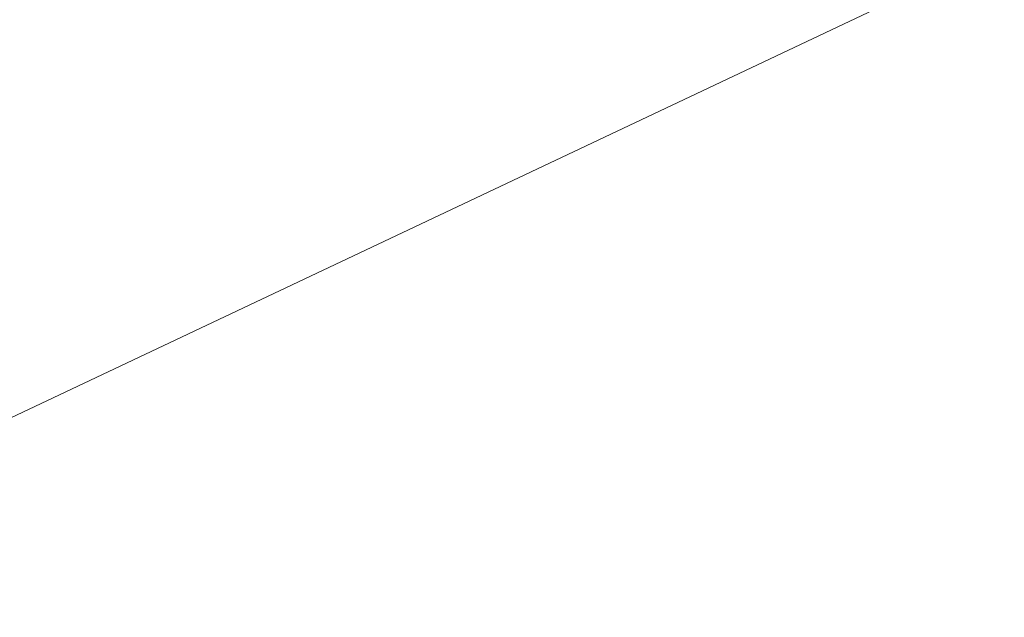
# Model space of a CAD drawing. Header units: metres. Extents: x 163628 to 167676, y 402708 to 405373.
# Tile 869 of 1056: x 166443.51 to 166445.9, y 404389.76 to 404391.22. Entities that reach past the tile are written whole.
import ezdxf

# ---------------------------------------------------------------- set-up
doc = ezdxf.new("R2010")
doc.units = ezdxf.units.M
doc.layers.add('X-CA190022.004-UO-BGT_Ondergrond$0$GE_479_BTDGroenvoorziening_grasenkruida_GEM', color=253, linetype='Continuous', lineweight=9)
doc.layers.add('X-CA190022.004-UO-BGT_Ondergrond$0$GE_541_OWTOever_slootkant_Vlak_GEM', color=253, linetype='Continuous', lineweight=9)

msp = doc.modelspace()

# ---------------------------------------------------------------- linework, layer by layer
at = {"layer": 'X-CA190022.004-UO-BGT_Ondergrond$0$GE_479_BTDGroenvoorziening_grasenkruida_GEM', "flags": 128}
msp.add_lwpolyline([(166336.177, 404338.347), (166362.282, 404350.81), (166382.869, 404360.584), (166402.268, 404370.292), (166431.523, 404384.588), (166454.942, 404395.665), (166474.552, 404405.1), (166493.316, 404414.196), (166508.664, 404421.261), (166516.137, 404424.067), (166517.818, 404424.526), (166518.436, 404424.629), (166518.914, 404424.318), (166519.302, 404423.699), (166519.584, 404423.052), (166519.805, 404422.274), (166519.854, 404421.567), (166519.784, 404420.961), (166519.601, 404420.495), (166518.805, 404419.445), (166245.53, 404287.59)], dxfattribs=at)
at = {"layer": 'X-CA190022.004-UO-BGT_Ondergrond$0$GE_541_OWTOever_slootkant_Vlak_GEM', "flags": 128}
msp.add_lwpolyline([(166336.177, 404338.347), (166362.282, 404350.81), (166382.869, 404360.584), (166402.268, 404370.292), (166431.523, 404384.588), (166454.942, 404395.665), (166474.552, 404405.1), (166493.316, 404414.196), (166508.664, 404421.261), (166516.137, 404424.067), (166517.818, 404424.526), (166518.436, 404424.629), (166518.914, 404424.318), (166519.302, 404423.699), (166519.584, 404423.052), (166519.805, 404422.274), (166519.854, 404421.567), (166519.784, 404420.961), (166519.601, 404420.495), (166518.805, 404419.445)], dxfattribs=at)

doc.saveas('drawing.dxf')
